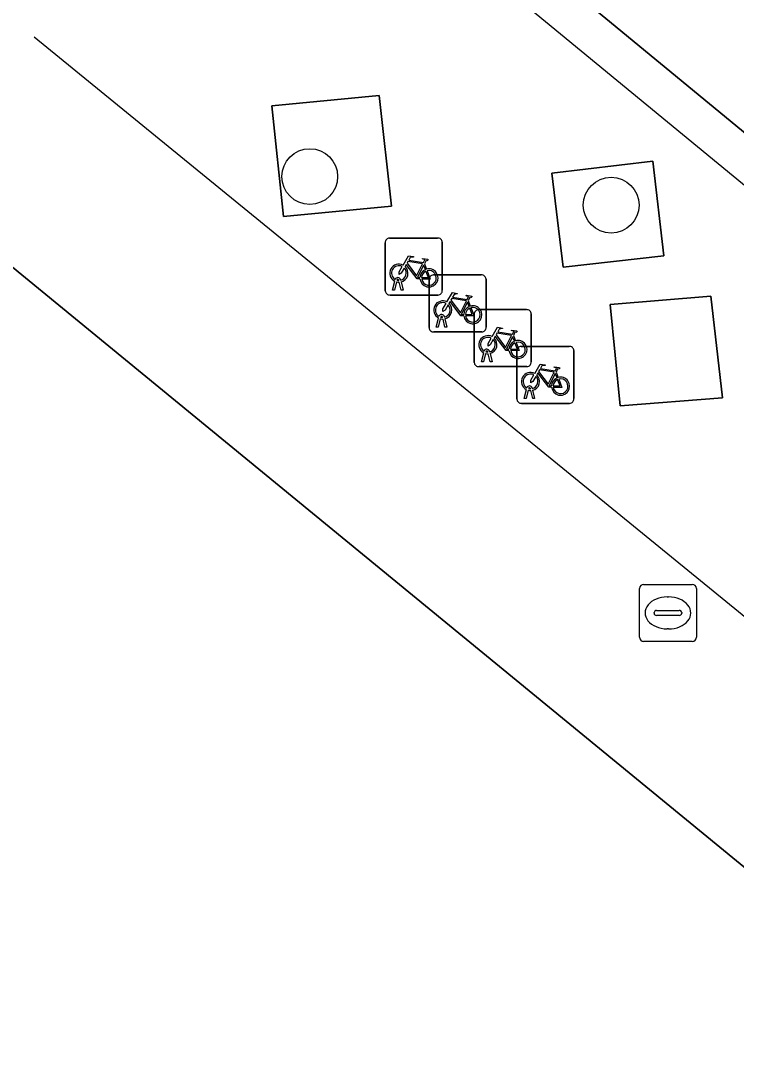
# Model space of a CAD drawing. Extents: x 161772 to 163126, y 383092 to 383917.
# Drawn here: x 161973.4 to 161985.95, y 383240.11 to 383258.37 of the extents above; entities that cross this region are included whole.
import ezdxf

# ---------------------------------------------------------------- set-up
doc = ezdxf.new("R2010")
doc.units = 0
for name, color, linetype in [('IMGEO_Boom', 7, 'Continuous'), ('IMGEO_Fietsenrek', 7, 'Continuous'), ('IMGEO_Groenvoorziening', 7, 'Continuous'), ('IMGEO_Lijnafwatering', 7, 'Continuous'), ('IMGEO_Pand', 7, 'Continuous'), ('IMGEO_Parkeervlak_gesloten', 7, 'Continuous'), ('IMGEO_Rijbaan_lokaal_open', 7, 'Continuous'), ('IMGEO_Rioolput', 7, 'Continuous')]:
    doc.layers.add(name, color=color, linetype=linetype)

msp = doc.modelspace()

# ---------------------------------------------------------------- linework, layer by layer
at = {"layer": 'IMGEO_Boom'}
for centre in [(161978.471, 383255.637), (161983.758, 383255.137)]:
    msp.add_circle(centre, 0.489, dxfattribs=at)
at = {"layer": 'IMGEO_Fietsenrek'}
for p, q in [((161979.87, 383254.56), (161980.711, 383254.56)), ((161980.711, 383254.56), (161979.87, 383254.56)), ((161979.795, 383253.635), (161979.795, 383254.476)), ((161979.795, 383254.476), (161979.795, 383253.635)), ((161980.795, 383254.485), (161980.795, 383253.644)), ((161980.795, 383253.644), (161980.795, 383254.485)), ((161980.482, 383254.109), (161980.518, 383254.014)), ((161979.922, 383253.644), (161979.961, 383253.804)), ((161979.991, 383253.792), (161979.956, 383253.644)), ((161980.033, 383253.816), (161980.032, 383253.82)), ((161980.074, 383253.644), (161980.04, 383253.786)), ((161980.064, 383253.827), (161980.065, 383253.82)), ((161980.072, 383253.79), (161980.107, 383253.644)), ((161980.564, 383252.988), (161980.564, 383253.829)), ((161980.564, 383253.829), (161980.564, 383252.988)), ((161980.639, 383253.913), (161981.48, 383253.913)), ((161981.48, 383253.913), (161980.639, 383253.913)), ((161981.564, 383253.838), (161981.564, 383252.997)), ((161981.564, 383252.997), (161981.564, 383253.838)), ((161979.956, 383253.644), (161979.922, 383253.644)), ((161980.107, 383253.644), (161980.074, 383253.644)), ((161980.72, 383253.56), (161979.879, 383253.56)), ((161979.879, 383253.56), (161980.72, 383253.56)), ((161981.251, 383253.462), (161981.287, 383253.367)), ((161981.431, 383253.304), (161982.272, 383253.304)), ((161982.272, 383253.304), (161981.431, 383253.304)), ((161982.356, 383253.229), (161982.356, 383252.388)), ((161982.356, 383252.388), (161982.356, 383253.229)), ((161980.691, 383252.997), (161980.73, 383253.157)), ((161980.76, 383253.145), (161980.725, 383252.997)), ((161980.802, 383253.169), (161980.801, 383253.173)), ((161980.843, 383252.997), (161980.809, 383253.139)), ((161980.833, 383253.18), (161980.834, 383253.173)), ((161980.841, 383253.143), (161980.876, 383252.997)), ((161981.356, 383252.379), (161981.356, 383253.22)), ((161981.356, 383253.22), (161981.356, 383252.379)), ((161981.489, 383252.913), (161980.648, 383252.913)), ((161980.648, 383252.913), (161981.489, 383252.913)), ((161980.725, 383252.997), (161980.691, 383252.997)), ((161980.876, 383252.997), (161980.843, 383252.997)), ((161982.043, 383252.853), (161982.079, 383252.758)), ((161981.483, 383252.388), (161981.522, 383252.548)), ((161981.552, 383252.536), (161981.517, 383252.388)), ((161981.594, 383252.56), (161981.593, 383252.564)), ((161981.635, 383252.388), (161981.601, 383252.53)), ((161981.625, 383252.571), (161981.626, 383252.564)), ((161981.633, 383252.534), (161981.668, 383252.388)), ((161982.104, 383251.735), (161982.104, 383252.576)), ((161982.104, 383252.576), (161982.104, 383251.735)), ((161982.179, 383252.66), (161983.02, 383252.66)), ((161983.02, 383252.66), (161982.179, 383252.66)), ((161983.104, 383252.585), (161983.104, 383251.744)), ((161983.104, 383251.744), (161983.104, 383252.585)), ((161981.517, 383252.388), (161981.483, 383252.388)), ((161981.668, 383252.388), (161981.635, 383252.388)), ((161982.281, 383252.304), (161981.44, 383252.304)), ((161981.44, 383252.304), (161982.281, 383252.304)), ((161982.791, 383252.209), (161982.827, 383252.114)), ((161982.231, 383251.744), (161982.27, 383251.904)), ((161982.3, 383251.892), (161982.265, 383251.744)), ((161982.342, 383251.916), (161982.341, 383251.92)), ((161982.383, 383251.744), (161982.349, 383251.886)), ((161982.373, 383251.927), (161982.374, 383251.92)), ((161982.381, 383251.89), (161982.416, 383251.744)), ((161983.029, 383251.66), (161982.188, 383251.66)), ((161982.188, 383251.66), (161983.029, 383251.66)), ((161982.265, 383251.744), (161982.231, 383251.744)), ((161982.416, 383251.744), (161982.383, 383251.744))]:
    msp.add_line(p, q, dxfattribs=at)
for points in [[(161980.108, 383254.086), (161980.203, 383254.25), (161980.289, 383254.236), (161980.291, 383254.227), (161980.235, 383254.216), (161980.208, 383254.171), (161980.464, 383254.13)], [(161980.451, 383254.105), (161980.194, 383254.146), (161980.177, 383254.117), (161980.344, 383253.897), (161980.451, 383254.105)], [(161980.464, 383254.13), (161980.489, 383254.179), (161980.483, 383254.183), (161980.46, 383254.187), (161980.448, 383254.194), (161980.447, 383254.197), (161980.449, 383254.202), (161980.544, 383254.187), (161980.546, 383254.177), (161980.536, 383254.164), (161980.524, 383254.158), (161980.51, 383254.164), (161980.482, 383254.109)], [(161980.129, 383254.034), (161980.077, 383253.944), (161980.037, 383253.919), (161980.038, 383253.966), (161980.093, 383254.06)], [(161980.404, 383253.842), (161980.354, 383253.842), (161980.163, 383254.093), (161980.144, 383254.061)], [(161980.499, 383254.007), (161980.469, 383254.084), (161980.36, 383253.866), (161980.403, 383253.866)], [(161980.433, 383253.866), (161980.553, 383253.865), (161980.509, 383253.979)], [(161980.529, 383253.986), (161980.584, 383253.841), (161980.434, 383253.841)], [(161980.877, 383253.439), (161980.972, 383253.603), (161981.058, 383253.589), (161981.06, 383253.58), (161981.004, 383253.569), (161980.977, 383253.524), (161981.233, 383253.483)], [(161980.898, 383253.387), (161980.846, 383253.297), (161980.806, 383253.272), (161980.807, 383253.319), (161980.862, 383253.413)], [(161981.173, 383253.195), (161981.123, 383253.195), (161980.932, 383253.446), (161980.913, 383253.414)], [(161981.22, 383253.458), (161980.963, 383253.499), (161980.946, 383253.47), (161981.113, 383253.25), (161981.22, 383253.458)], [(161981.268, 383253.36), (161981.238, 383253.437), (161981.129, 383253.219), (161981.172, 383253.219)], [(161981.233, 383253.483), (161981.258, 383253.532), (161981.252, 383253.536), (161981.229, 383253.54), (161981.217, 383253.547), (161981.216, 383253.55), (161981.218, 383253.555), (161981.313, 383253.54), (161981.315, 383253.53), (161981.305, 383253.517), (161981.293, 383253.511), (161981.279, 383253.517), (161981.251, 383253.462)], [(161981.202, 383253.219), (161981.322, 383253.218), (161981.278, 383253.332)], [(161981.298, 383253.339), (161981.353, 383253.194), (161981.203, 383253.194)], [(161981.669, 383252.83), (161981.764, 383252.994), (161981.85, 383252.98), (161981.852, 383252.971), (161981.796, 383252.96), (161981.769, 383252.915), (161982.025, 383252.874)], [(161982.012, 383252.849), (161981.755, 383252.89), (161981.738, 383252.861), (161981.905, 383252.641), (161982.012, 383252.849)], [(161982.025, 383252.874), (161982.05, 383252.923), (161982.044, 383252.927), (161982.021, 383252.931), (161982.009, 383252.938), (161982.008, 383252.941), (161982.01, 383252.946), (161982.105, 383252.931), (161982.107, 383252.921), (161982.097, 383252.908), (161982.085, 383252.902), (161982.071, 383252.908), (161982.043, 383252.853)], [(161981.69, 383252.778), (161981.638, 383252.688), (161981.598, 383252.663), (161981.599, 383252.71), (161981.654, 383252.804)], [(161981.965, 383252.586), (161981.915, 383252.586), (161981.724, 383252.837), (161981.705, 383252.805)], [(161982.06, 383252.751), (161982.03, 383252.828), (161981.921, 383252.61), (161981.964, 383252.61)], [(161981.994, 383252.61), (161982.114, 383252.609), (161982.07, 383252.723)], [(161982.09, 383252.73), (161982.145, 383252.585), (161981.995, 383252.585)], [(161982.417, 383252.186), (161982.512, 383252.35), (161982.598, 383252.336), (161982.6, 383252.327), (161982.544, 383252.316), (161982.517, 383252.271), (161982.773, 383252.23)], [(161982.438, 383252.134), (161982.386, 383252.044), (161982.346, 383252.019), (161982.347, 383252.066), (161982.402, 383252.16)], [(161982.713, 383251.942), (161982.663, 383251.942), (161982.472, 383252.193), (161982.453, 383252.161)], [(161982.76, 383252.205), (161982.503, 383252.246), (161982.486, 383252.217), (161982.653, 383251.997), (161982.76, 383252.205)], [(161982.808, 383252.107), (161982.778, 383252.184), (161982.669, 383251.966), (161982.712, 383251.966)], [(161982.773, 383252.23), (161982.798, 383252.279), (161982.792, 383252.283), (161982.769, 383252.287), (161982.757, 383252.294), (161982.756, 383252.297), (161982.758, 383252.302), (161982.853, 383252.287), (161982.855, 383252.277), (161982.845, 383252.264), (161982.833, 383252.258), (161982.819, 383252.264), (161982.791, 383252.209)], [(161982.742, 383251.966), (161982.862, 383251.965), (161982.818, 383252.079)], [(161982.838, 383252.086), (161982.893, 383251.941), (161982.743, 383251.941)]]:
    msp.add_lwpolyline(points, dxfattribs=at)
for centre, radius, start, end in [((161979.873, 383254.482), 0.0779, 92.4484, 184.2845), ((161979.873, 383254.482), 0.0779, 92.4484, 184.2845), ((161980.717, 383254.482), 0.0779, 2.4484, 94.2845), ((161980.717, 383254.482), 0.0779, 2.4484, 94.2845), ((161980.035, 383253.945), 0.159, 62.6766, 242.1369), ((161980.035, 383253.945), 0.129, 63.3192, 238.903), ((161980.035, 383253.945), 0.129, 283.6043, 43.4302), ((161980.035, 383253.945), 0.159, 283.5766, 46.6042), ((161980.562, 383253.861), 0.159, 113.3408, 178.3217), ((161980.562, 383253.861), 0.159, 187.0065, 105.7708), ((161980.562, 383253.861), 0.129, 113.923, 177.9556), ((161980.562, 383253.861), 0.129, 188.6715, 104.5883), ((161980.015, 383253.816), 0.0499, 12.8025, 158.6934), ((161980.035, 383253.945), 0.159, 253.9967, 271.7867), ((161980.015, 383253.816), 0.0174, 12.8025, 163.4502), ((161980.035, 383253.945), 0.129, 253.415, 269.0204), ((161980.642, 383253.835), 0.0779, 92.4484, 184.2845), ((161980.642, 383253.835), 0.0779, 92.4484, 184.2845), ((161981.486, 383253.835), 0.0779, 2.4484, 94.2845), ((161981.486, 383253.835), 0.0779, 2.4484, 94.2845), ((161979.873, 383253.638), 0.0779, 182.4484, 274.2845), ((161979.873, 383253.638), 0.0779, 182.4484, 274.2845), ((161980.717, 383253.638), 0.0779, 272.4484, 4.2845), ((161980.717, 383253.638), 0.0779, 272.4484, 4.2845), ((161980.804, 383253.298), 0.159, 62.6766, 242.1369), ((161980.804, 383253.298), 0.129, 63.3192, 238.903), ((161980.804, 383253.298), 0.159, 283.5766, 46.6042), ((161980.804, 383253.298), 0.129, 283.6043, 43.4302), ((161981.331, 383253.214), 0.159, 113.3408, 178.3217), ((161981.331, 383253.214), 0.159, 187.0065, 105.7708), ((161981.331, 383253.214), 0.129, 113.923, 177.9556), ((161981.331, 383253.214), 0.129, 188.6715, 104.5883), ((161981.434, 383253.226), 0.0779, 92.4484, 184.2845), ((161981.434, 383253.226), 0.0779, 92.4484, 184.2845), ((161982.278, 383253.226), 0.0779, 2.4484, 94.2845), ((161982.278, 383253.226), 0.0779, 2.4484, 94.2845), ((161980.784, 383253.169), 0.0499, 12.8025, 158.6934), ((161980.804, 383253.298), 0.159, 253.9967, 271.7867), ((161980.784, 383253.169), 0.0174, 12.8025, 163.4502), ((161980.804, 383253.298), 0.129, 253.415, 269.0204), ((161980.642, 383252.991), 0.0779, 182.4484, 274.2845), ((161980.642, 383252.991), 0.0779, 182.4484, 274.2845), ((161981.486, 383252.991), 0.0779, 272.4484, 4.2845), ((161981.486, 383252.991), 0.0779, 272.4484, 4.2845), ((161981.596, 383252.689), 0.159, 62.6766, 242.1369), ((161981.596, 383252.689), 0.129, 63.3192, 238.903), ((161981.596, 383252.689), 0.129, 283.6043, 43.4302), ((161981.596, 383252.689), 0.159, 283.5766, 46.6042), ((161982.123, 383252.605), 0.159, 113.3408, 178.3217), ((161982.123, 383252.605), 0.159, 187.0065, 105.7708), ((161982.123, 383252.605), 0.129, 113.923, 177.9556), ((161982.123, 383252.605), 0.129, 188.6715, 104.5883), ((161981.576, 383252.56), 0.0499, 12.8025, 158.6934), ((161981.596, 383252.689), 0.159, 253.9967, 271.7867), ((161981.576, 383252.56), 0.0174, 12.8025, 163.4502), ((161981.596, 383252.689), 0.129, 253.415, 269.0204), ((161982.182, 383252.582), 0.0779, 92.4484, 184.2845), ((161982.182, 383252.582), 0.0779, 92.4484, 184.2845), ((161983.026, 383252.582), 0.0779, 2.4484, 94.2845), ((161983.026, 383252.582), 0.0779, 2.4484, 94.2845), ((161981.434, 383252.382), 0.0779, 182.4484, 274.2845), ((161981.434, 383252.382), 0.0779, 182.4484, 274.2845), ((161982.278, 383252.382), 0.0779, 272.4484, 4.2845), ((161982.278, 383252.382), 0.0779, 272.4484, 4.2845), ((161982.344, 383252.045), 0.159, 62.6766, 242.1369), ((161982.344, 383252.045), 0.129, 63.3192, 238.903), ((161982.344, 383252.045), 0.129, 283.6043, 43.4302), ((161982.344, 383252.045), 0.159, 283.5766, 46.6042), ((161982.324, 383251.916), 0.0499, 12.8025, 158.6934), ((161982.871, 383251.961), 0.159, 113.3408, 178.3217), ((161982.871, 383251.961), 0.159, 187.0065, 105.7708), ((161982.871, 383251.961), 0.129, 113.923, 177.9556), ((161982.871, 383251.961), 0.129, 188.6715, 104.5883), ((161982.344, 383252.045), 0.159, 253.9967, 271.7867), ((161982.324, 383251.916), 0.0174, 12.8025, 163.4502), ((161982.344, 383252.045), 0.129, 253.415, 269.0204), ((161982.182, 383251.738), 0.0779, 182.4484, 274.2845), ((161982.182, 383251.738), 0.0779, 182.4484, 274.2845), ((161983.026, 383251.738), 0.0779, 272.4484, 4.2845), ((161983.026, 383251.738), 0.0779, 272.4484, 4.2845)]:
    msp.add_arc(centre, radius, start, end, dxfattribs=at)
at = {"layer": 'IMGEO_Groenvoorziening'}
for points in [[(161977.803, 383256.88), (161978.011, 383254.937), (161979.902, 383255.116), (161979.691, 383257.059)], [(161982.715, 383255.697), (161982.915, 383254.051), (161984.68, 383254.247), (161984.491, 383255.91)], [(161985.505, 383253.54), (161983.738, 383253.393), (161983.917, 383251.616), (161985.713, 383251.76)]]:
    msp.add_lwpolyline(points, close=True, dxfattribs=at)
at = {"layer": 'IMGEO_Lijnafwatering'}
for points in [[(161974.243, 383265.241), (161989.193, 383252.942)], [(161988.122, 383246.267), (161973.639, 383258.081)]]:
    msp.add_lwpolyline(points, dxfattribs=at)
at = {"layer": 'IMGEO_Pand'}
msp.add_lwpolyline([(162035.261, 383203.214), (161971.077, 383255.833), (161951.971, 383232.387), (161952.136, 383232.253), (161952.475, 383232.671), (161953.27, 383232.025), (161952.93, 383231.606), (161961.717, 383224.452), (161963.556, 383222.955), (161966.982, 383220.165), (161968.9, 383218.604), (161976.432, 383212.471), (161978.338, 383210.919), (161981.311, 383208.499), (161983.245, 383206.925), (161993.99, 383198.176), (161995.826, 383196.682), (161998.749, 383194.301)], dxfattribs=at)
at = {"layer": 'IMGEO_Parkeervlak_gesloten'}
msp.add_lwpolyline([(161992.515, 383256.248), (161977.196, 383268.872), (161974.671, 383265.816), (161989.977, 383253.21)], close=True, dxfattribs=at)
at = {"layer": 'IMGEO_Rijbaan_lokaal_open'}
msp.add_lwpolyline([(162054.895, 383187.865), (162058.675, 383184.763), (162059.171, 383185.317), (162057.611, 383186.767), (162058.979, 383188.263), (162060.56, 383186.888), (162066.195, 383193.13), (162067.57, 383194.688), (162068.256, 383195.442), (161976.98, 383270.676), (161965.539, 383280.118), (161962.128, 383275.94), (161955.86, 383268.264), (161962.269, 383262.995), (161962.168, 383262.726), (161966.806, 383258.778), (161967.104, 383258.925), (161971.077, 383255.833), (162035.261, 383203.214), (162035.951, 383202.874)], dxfattribs=at)
for points in [[(161989.977, 383253.21), (161974.671, 383265.816), (161977.196, 383268.872), (161992.515, 383256.248)], [(161978.011, 383254.937), (161977.803, 383256.88), (161979.691, 383257.059), (161979.902, 383255.116)], [(161982.915, 383254.051), (161982.715, 383255.697), (161984.491, 383255.91), (161984.68, 383254.247)], [(161983.917, 383251.616), (161983.738, 383253.393), (161985.505, 383253.54), (161985.713, 383251.76)]]:
    msp.add_lwpolyline(points, close=True, dxfattribs=at)
at = {"layer": 'IMGEO_Rioolput'}
for p, q in [((161984.328, 383248.485), (161985.18, 383248.485)), ((161984.253, 383247.559), (161984.253, 383248.411)), ((161985.254, 383248.411), (161985.254, 383247.559)), ((161984.741, 383248.265), (161984.766, 383248.265)), ((161984.512, 383247.979), (161984.512, 383247.991)), ((161984.95, 383247.942), (161984.552, 383247.942)), ((161984.555, 383248.028), (161984.953, 383248.028)), ((161984.996, 383247.991), (161984.996, 383247.979)), ((161984.764, 383247.705), (161984.739, 383247.705)), ((161985.18, 383247.485), (161984.328, 383247.485))]:
    msp.add_line(p, q, dxfattribs=at)
for points in [[(161984.328, 383248.485), (161985.18, 383248.485)], [(161984.253, 383247.559), (161984.253, 383248.411)], [(161985.254, 383248.411), (161985.254, 383247.559)], [(161985.18, 383247.485), (161984.328, 383247.485)]]:
    msp.add_lwpolyline(points, dxfattribs=at)
for centre, radius, start, end in [((161984.33, 383248.409), 0.0765, 91.552, 178.448), ((161984.33, 383248.409), 0.0765, 91.552, 178.448), ((161985.178, 383248.409), 0.0765, 1.552, 88.448), ((161985.178, 383248.409), 0.0765, 1.552, 88.448), ((161984.552, 383247.988), 0.0403, 85.8775, 175.7526), ((161984.549, 383247.978), 0.0366, 178.938, 274.7102), ((161984.953, 383247.985), 0.043, 264.8664, 352.4533), ((161984.957, 383247.99), 0.0386, 1.7309, 96.639), ((161984.33, 383247.561), 0.0765, 181.552, 268.448), ((161984.33, 383247.561), 0.0765, 181.552, 268.448), ((161985.178, 383247.561), 0.0765, 271.552, 358.448), ((161985.178, 383247.561), 0.0765, 271.552, 358.448)]:
    msp.add_arc(centre, radius, start, end, dxfattribs=at)
for centre, major_axis, ratio, start_param, end_param in [((161984.74, 383247.985), (-0.387, 0.002), 0.722429, 4.712389, 7.853982), ((161984.765, 383247.985), (-0.39, 0.002), 0.717154, 1.570796, 4.712389)]:
    msp.add_ellipse(centre, major_axis=major_axis, ratio=ratio, start_param=start_param, end_param=end_param, dxfattribs=at)

doc.saveas('drawing.dxf')
